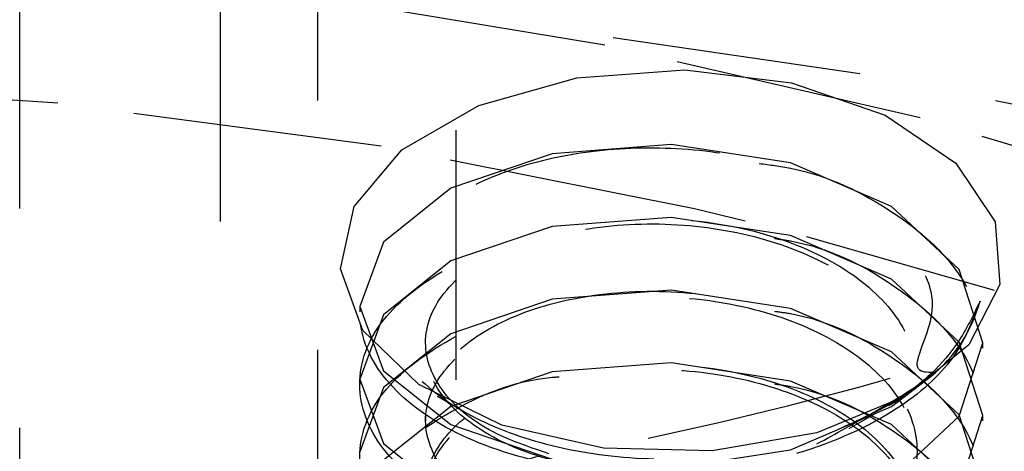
# Model space of a CAD drawing. Header units: inches. Extents: x 1907 to 2452, y -210 to -54.
# Tile 325 of 656: x 1992.687 to 1993.082, y -191.93 to -191.757. Entities that reach past the tile are written whole.
import ezdxf

# ---------------------------------------------------------------- set-up
doc = ezdxf.new("R2010")
doc.units = ezdxf.units.IN
doc.header["$LTSCALE"] = 0.5
doc.header["$MEASUREMENT"] = 0
doc.linetypes.add('HIDDEN', pattern=[0.22499999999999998, 0.15, -0.075])
doc.layers.add('SID-M-H', color=4, linetype='HIDDEN')

msp = doc.modelspace()

# ---------------------------------------------------------------- linework, layer by layer
at = {"layer": 'SID-M-H'}
for p, q in [((1992.862449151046, -192.5009024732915), (1992.862449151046, -190.8791758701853)), ((1992.767779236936, -190.9374530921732), (1992.767779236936, -192.1184513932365)), ((1992.806829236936, -191.4889392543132), (1992.806829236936, -192.819900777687)), ((1992.687449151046, -191.8322684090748), (1992.687449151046, -191.6118023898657)), ((1992.922149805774, -191.7667315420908), (1992.79125775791, -191.7451104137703)), ((1993.024489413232, -191.7782053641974), (1992.868070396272, -191.7553930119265)), ((1993.048581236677, -191.7958862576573), (1992.922149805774, -191.7667315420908)), ((1992.910915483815, -191.7798083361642), (1992.954300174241, -191.7766864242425)), ((1992.954300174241, -191.7766864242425), (1992.997090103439, -191.7818659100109)), ((1992.702688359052, -191.7900711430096), (1992.570586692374, -191.7808906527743)), ((1992.871637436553, -191.7908933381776), (1992.910915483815, -191.7798083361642)), ((1993.176932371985, -191.8086957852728), (1993.024489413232, -191.7782053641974)), ((1992.997090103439, -191.7818659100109), (1993.034648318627, -191.7947855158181)), ((1992.832351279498, -191.8073056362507), (1992.702688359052, -191.7900711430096)), ((1992.840722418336, -191.8087401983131), (1992.871637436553, -191.7908933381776)), ((1993.034648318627, -191.7947855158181), (1993.062904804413, -191.8140452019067)), ((1993.169254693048, -191.8322753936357), (1993.048581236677, -191.7958862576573)), ((1992.821520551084, -191.8314149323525), (1992.840722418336, -191.8087401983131)), ((1992.958106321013, -191.8323988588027), (1992.832351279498, -191.8073056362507)), ((1992.948811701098, -191.806647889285), (1992.900976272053, -191.8103181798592)), ((1992.996647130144, -191.8139634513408), (1992.948811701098, -191.806647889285)), ((1992.900976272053, -191.8103181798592), (1992.86042335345, -191.8241380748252)), ((1993.037200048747, -191.8314286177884), (1992.996647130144, -191.8139634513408)), ((1993.062904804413, -191.8140452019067), (1993.078797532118, -191.8375578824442)), ((1992.86042335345, -191.8241380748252), (1992.833326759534, -191.8457261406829)), ((1992.816112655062, -191.8564603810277), (1992.821520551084, -191.8314149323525)), ((1992.978422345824, -191.8372863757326), (1992.958106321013, -191.8323988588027)), ((1993.064296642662, -191.8566619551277), (1993.037200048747, -191.8314286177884)), ((1992.948811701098, -191.8358100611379), (1992.900976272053, -191.839480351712)), ((1992.996647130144, -191.8431256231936), (1992.948811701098, -191.8358100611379)), ((1992.900976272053, -191.839480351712), (1992.86042335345, -191.853300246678)), ((1993.078797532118, -191.8375578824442), (1993.080604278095, -191.8627755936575)), ((1993.037200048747, -191.8605907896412), (1992.996647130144, -191.8431256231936)), ((1993.078528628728, -191.8650664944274), (1993.003231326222, -191.8435877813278)), ((1992.833326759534, -191.8457261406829), (1992.823811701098, -191.8715183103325)), ((1992.86042335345, -191.853300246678), (1992.833326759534, -191.8748883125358)), ((1992.825084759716, -191.8811624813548), (1992.816112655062, -191.8564603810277)), ((1993.073811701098, -191.8860993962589), (1993.064296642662, -191.8566619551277)), ((1993.064296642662, -191.8858241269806), (1993.037200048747, -191.8605907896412)), ((1993.080604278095, -191.8627755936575), (1993.068129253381, -191.8869656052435)), ((1992.948811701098, -191.8649722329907), (1992.900976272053, -191.8686425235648)), ((1992.996647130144, -191.8722877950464), (1992.948811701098, -191.8649722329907)), ((1993.192253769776, -191.9049384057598), (1993.078528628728, -191.8650664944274)), ((1992.823811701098, -191.8715183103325), (1992.823811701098, -191.8736447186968)), ((1992.823811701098, -191.8715183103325), (1992.833326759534, -191.8973104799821)), ((1992.900976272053, -191.8686425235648), (1992.86042335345, -191.8824624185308)), ((1992.833326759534, -191.8748883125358), (1992.823811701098, -191.9006804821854)), ((1993.037200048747, -191.8897529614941), (1992.996647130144, -191.8722877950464)), ((1992.847464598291, -191.9028443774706), (1992.825084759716, -191.8811624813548)), ((1992.86042335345, -191.8824624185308), (1992.833326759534, -191.9040504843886)), ((1993.068129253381, -191.8869656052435), (1993.042724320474, -191.9075065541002)), ((1993.073811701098, -191.9152615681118), (1993.064296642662, -191.8858241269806)), ((1993.064296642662, -191.9155368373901), (1993.073811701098, -191.8860993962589)), ((1993.073811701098, -191.8882258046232), (1993.073811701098, -191.8860993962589)), ((1993.064296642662, -191.9149862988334), (1993.037200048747, -191.8897529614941)), ((1992.948811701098, -191.8941344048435), (1992.900976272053, -191.8978046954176)), ((1992.996647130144, -191.9014499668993), (1992.948811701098, -191.8941344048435)), ((1992.833326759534, -191.8973104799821), (1992.86042335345, -191.9188985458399)), ((1992.900976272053, -191.8978046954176), (1992.86042335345, -191.9116245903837)), ((1993.037200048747, -191.9116080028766), (1993.053009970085, -191.8995321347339)), ((1992.823811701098, -191.9006804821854), (1992.823811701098, -191.9028068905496)), ((1992.823811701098, -191.9006804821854), (1992.833326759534, -191.9264726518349)), ((1992.880826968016, -191.9191564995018), (1992.847464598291, -191.9028443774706)), ((1993.037200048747, -191.9189151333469), (1992.996647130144, -191.9014499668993)), ((1992.833326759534, -191.9040504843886), (1992.823811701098, -191.9298426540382)), ((1992.854883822, -191.9074977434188), (1992.865420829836, -191.9135826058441)), ((1993.042724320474, -191.9075065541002), (1993.007142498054, -191.9221725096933)), ((1993.036141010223, -191.9113082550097), (1993.042739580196, -191.9074977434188)), ((1992.996647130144, -191.9290731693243), (1993.037200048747, -191.9116080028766)), ((1992.86042335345, -191.9116245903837), (1992.833326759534, -191.9332126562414)), ((1992.850230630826, -191.9152615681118), (1992.850230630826, -191.917387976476)), ((1993.020207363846, -191.9205095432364), (1993.030434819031, -191.9146034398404)), ((1993.037200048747, -191.9407701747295), (1993.064296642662, -191.9155368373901)), ((1993.073811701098, -191.9444237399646), (1993.064296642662, -191.9149862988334)), ((1993.064296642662, -191.944699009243), (1993.073811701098, -191.9152615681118)), ((1993.073811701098, -191.917387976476), (1993.073811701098, -191.9152615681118)), ((1992.86042335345, -191.9188985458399), (1992.900976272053, -191.9327184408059)), ((1992.921556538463, -191.9283311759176), (1992.880826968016, -191.9191564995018)), ((1993.064296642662, -191.9441484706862), (1993.037200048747, -191.9189151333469)), ((1992.687449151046, -192.1406951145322), (1992.687449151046, -191.920229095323)), ((1993.007142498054, -191.9221725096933), (1992.965239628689, -191.9293741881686)), ((1992.833326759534, -191.9264726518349), (1992.86042335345, -191.9480607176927)), ((1992.965239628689, -191.9293741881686), (1992.921556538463, -191.9283311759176)), ((1992.948811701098, -191.93638873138), (1992.996647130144, -191.9290731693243))]:
    msp.add_line(p, q, dxfattribs=at)
for centre, radius, start, end in [((1992.61755686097, -190.4139022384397), 1.544390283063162, 282.0342843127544, 299.2140281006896), ((1992.66955806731, -190.4560854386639), 1.547775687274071, 283.818499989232, 301.5954590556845), ((1992.647331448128, -190.3945129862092), 1.612717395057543, 284.8570083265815, 299.3502693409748), ((1993.016024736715, -191.8539226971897), 0.0587207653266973, 309.0390055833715, 344.7544675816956)]:
    msp.add_arc(centre, radius, start, end, dxfattribs=at)
for points, knots in [([(1993.007249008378, -191.9266336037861), (1993.01477981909, -191.9225257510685), (1993.030016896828, -191.91421433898), (1993.063731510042, -191.8935507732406), (1993.040768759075, -191.9029079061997), (1993.057223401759, -191.8731491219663), (1993.048985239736, -191.8535743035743), (1993.032567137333, -191.8338579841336), (1993.005435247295, -191.8188911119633), (1992.971733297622, -191.8093845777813), (1992.934593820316, -191.8069579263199), (1992.89824319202, -191.8115040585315), (1992.866811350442, -191.8228379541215), (1992.843770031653, -191.8396408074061), (1992.831928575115, -191.8599655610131), (1992.833005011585, -191.8817318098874), (1992.846885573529, -191.9021372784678), (1992.872568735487, -191.9189784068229), (1992.907195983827, -191.9300662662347), (1992.947195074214, -191.9340057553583), (1992.98805367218, -191.9300021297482), (1993.026028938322, -191.9186373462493), (1993.044033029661, -191.9058886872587), (1993.053009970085, -191.8995321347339)], [0, 0, 0, 0, 0.04045667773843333, 0.08185593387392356, 0.137686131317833, 0.1814157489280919, 0.225220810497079, 0.2701500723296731, 0.3150604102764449, 0.3608534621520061, 0.4069769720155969, 0.4535258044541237, 0.5008538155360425, 0.5481757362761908, 0.5967032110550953, 0.6452149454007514, 0.6945225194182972, 0.7442459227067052, 0.7943146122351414, 0.845241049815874, 0.896135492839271, 0.948212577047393, 1, 1, 1, 1]), ([(1992.98411888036, -191.8141738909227), (1992.988342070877, -191.8147278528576), (1993.008690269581, -191.8173969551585), (1993.039282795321, -191.8327540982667), (1993.06736169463, -191.8579281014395), (1993.07705028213, -191.8882636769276), (1993.067307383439, -191.9183720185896), (1993.039500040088, -191.9442277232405), (1992.997892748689, -191.9620965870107), (1992.94881174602, -191.9695564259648), (1992.89973047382, -191.9657415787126), (1992.858123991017, -191.9515193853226), (1992.830313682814, -191.9293036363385), (1992.820581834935, -191.9028604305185), (1992.830229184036, -191.8760959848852), (1992.858461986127, -191.8548439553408), (1992.885910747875, -191.84265987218), (1992.90284233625, -191.8414581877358), (1992.903779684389, -191.8413916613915)], [0, 0, 0, 0, 0.01828867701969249, 0.08811859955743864, 0.1579485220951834, 0.2277784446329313, 0.2976083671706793, 0.3674382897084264, 0.4372682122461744, 0.5070981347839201, 0.5769280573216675, 0.6467579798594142, 0.7165879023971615, 0.7864178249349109, 0.8562477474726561, 0.9260776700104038, 0.9959075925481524, 1, 1, 1, 1]), ([(1993.072678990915, -191.8693636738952), (1993.069558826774, -191.8775788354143), (1993.063352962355, -191.8939184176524), (1993.036899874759, -191.9160638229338), (1992.997945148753, -191.9329464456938), (1992.948797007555, -191.9403902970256), (1992.899737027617, -191.9365832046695), (1992.858112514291, -191.9223459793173), (1992.830353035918, -191.9001826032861), (1992.820435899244, -191.8735449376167), (1992.830773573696, -191.8475059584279), (1992.851002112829, -191.8286156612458), (1992.870121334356, -191.8227781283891), (1992.875236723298, -191.8212162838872)], [0, 0, 0, 0, 0.08326251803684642, 0.1656053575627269, 0.2653502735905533, 0.3650951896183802, 0.4648401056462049, 0.5645850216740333, 0.6643299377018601, 0.7640748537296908, 0.8638197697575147, 0.9635646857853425, 1, 1, 1, 1]), ([(1992.899699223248, -191.9305877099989), (1992.892523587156, -191.9281580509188), (1992.87470662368, -191.9221252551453), (1992.85542653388, -191.906547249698), (1992.847647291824, -191.8861194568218), (1992.855368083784, -191.8655713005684), (1992.877288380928, -191.848457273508), (1992.910104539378, -191.8376204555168), (1992.948811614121, -191.8349988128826), (1992.987519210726, -191.8412660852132), (1993.02033380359, -191.8557463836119), (1993.042259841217, -191.8765124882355), (1993.049959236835, -191.9006804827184), (1993.042259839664, -191.9248484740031), (1993.020333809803, -191.9456145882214), (1992.987519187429, -191.9600948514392), (1992.948811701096, -191.9663622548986), (1992.910104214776, -191.9637401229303), (1992.877289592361, -191.9529051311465), (1992.855363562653, -191.9357842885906), (1992.847664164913, -191.9152615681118), (1992.855363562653, -191.8947388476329), (1992.877289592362, -191.8776180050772), (1992.910104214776, -191.8667830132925), (1992.948811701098, -191.8641608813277), (1992.987519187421, -191.8704282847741), (1993.020333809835, -191.8849085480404), (1993.042259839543, -191.9056746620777), (1993.049959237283, -191.9298426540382), (1993.042259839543, -191.9540106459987), (1993.020333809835, -191.9747767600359), (1992.987519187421, -191.9892570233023), (1992.948811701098, -191.9955244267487), (1992.910104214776, -191.9929022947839), (1992.877289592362, -191.9820673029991), (1992.855363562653, -191.9649464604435), (1992.847664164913, -191.9444237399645), (1992.855363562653, -191.9239010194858), (1992.877289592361, -191.9067801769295), (1992.910104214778, -191.8959451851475), (1992.948811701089, -191.8933230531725), (1992.987519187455, -191.899590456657), (1993.020333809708, -191.914070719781), (1993.042259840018, -191.9348368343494), (1993.049959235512, -191.9590048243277), (1993.042259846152, -191.9831728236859), (1993.020333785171, -192.0039389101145), (1992.987519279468, -192.0184192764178), (1992.948811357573, -192.024686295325), (1992.910105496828, -192.0220655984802), (1992.877284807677, -192.0112252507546), (1992.85538141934, -191.9941243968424), (1992.847597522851, -191.9735270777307), (1992.855612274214, -191.9532827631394), (1992.873232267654, -191.937861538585), (1992.890505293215, -191.932965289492), (1992.896616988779, -191.9312328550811)], [0, 0, 0, 0, 0.01266993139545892, 0.03145919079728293, 0.05024845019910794, 0.06903770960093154, 0.08782696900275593, 0.1066162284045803, 0.1254054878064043, 0.1441947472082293, 0.1629840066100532, 0.1817732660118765, 0.200562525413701, 0.2193517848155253, 0.2381410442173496, 0.256930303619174, 0.2757195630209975, 0.2945088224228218, 0.3132980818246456, 0.3320873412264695, 0.3508766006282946, 0.3696658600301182, 0.3884551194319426, 0.4072443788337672, 0.426033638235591, 0.444822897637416, 0.4636121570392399, 0.4824014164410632, 0.5011906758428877, 0.519979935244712, 0.5387691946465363, 0.5575584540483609, 0.5763477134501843, 0.5951369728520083, 0.6139262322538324, 0.6327154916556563, 0.6515047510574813, 0.6702940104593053, 0.6890832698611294, 0.7078725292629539, 0.7266617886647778, 0.7454510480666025, 0.7642403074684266, 0.7830295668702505, 0.8018188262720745, 0.8206080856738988, 0.8393973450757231, 0.8581866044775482, 0.8769758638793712, 0.895765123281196, 0.9145543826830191, 0.9333436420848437, 0.9521329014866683, 0.9709221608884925, 0.9897114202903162, 1, 1, 1, 1]), ([(1992.942007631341, -191.9380172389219), (1992.930315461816, -191.9373969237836), (1992.907004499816, -191.9361601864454), (1992.876656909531, -191.9252586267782), (1992.855356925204, -191.9087758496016), (1992.84766594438, -191.8882184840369), (1992.855363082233, -191.8677050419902), (1992.877289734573, -191.8505817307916), (1992.910104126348, -191.8397473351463), (1992.948811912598, -191.8371252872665), (1992.987518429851, -191.8433917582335), (1993.020336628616, -191.8578756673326), (1993.04224932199, -191.8786281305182), (1993.049998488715, -191.9028470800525), (1993.042113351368, -191.9268248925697), (1993.022466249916, -191.9466968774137), (1993.002448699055, -191.9543404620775), (1992.993702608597, -191.9576801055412)], [0, 0, 0, 0, 0.06272556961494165, 0.1250574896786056, 0.1935410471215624, 0.2620246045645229, 0.3305081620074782, 0.3989917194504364, 0.4674752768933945, 0.5359588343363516, 0.6044423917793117, 0.672925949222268, 0.7414095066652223, 0.8098930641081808, 0.8783766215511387, 0.9468601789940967, 1, 1, 1, 1]), ([(1992.990232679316, -191.8442710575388), (1992.99238475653, -191.8445730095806), (1993.010585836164, -191.8471267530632), (1993.039212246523, -191.8620431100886), (1993.067380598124, -191.887056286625), (1993.077045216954, -191.9174349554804), (1993.067308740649, -191.9475317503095), (1993.039499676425, -191.973390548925), (1992.997892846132, -191.9912585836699), (1992.94881171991, -191.9987186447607), (1992.899730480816, -191.9949037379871), (1992.858123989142, -191.9806815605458), (1992.830313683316, -191.9584658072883), (1992.8205818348, -191.9320226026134), (1992.830229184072, -191.905258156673), (1992.858461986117, -191.8840061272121), (1992.885910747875, -191.8718220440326), (1992.90284233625, -191.8706203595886), (1992.903779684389, -191.8705538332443)], [0, 0, 0, 0, 0.0094481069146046, 0.07990686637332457, 0.1503656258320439, 0.2208243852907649, 0.2912831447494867, 0.3617419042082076, 0.4322006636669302, 0.502659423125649, 0.5731181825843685, 0.6435769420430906, 0.7140357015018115, 0.7844944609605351, 0.8549532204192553, 0.9254119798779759, 0.9958707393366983, 1, 1, 1, 1]), ([(1992.900845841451, -191.9611312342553), (1992.893212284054, -191.959011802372), (1992.874349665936, -191.9537746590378), (1992.855549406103, -191.9377339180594), (1992.84761436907, -191.9174353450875), (1992.855376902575, -191.896852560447), (1992.877286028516, -191.8797478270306), (1992.910105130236, -191.8689084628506), (1992.948811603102, -191.8662877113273), (1992.987518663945, -191.8725539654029), (1993.020336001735, -191.8870374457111), (1993.042251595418, -191.9077918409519), (1993.049990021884, -191.9320034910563), (1993.042144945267, -191.9560085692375), (1993.021744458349, -191.9764012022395), (1993.000690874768, -191.9843730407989), (1992.990942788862, -191.988064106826)], [0, 0, 0, 0, 0.05019948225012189, 0.1240435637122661, 0.1978876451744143, 0.2717317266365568, 0.3455758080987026, 0.4194198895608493, 0.4932639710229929, 0.5671080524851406, 0.6409521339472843, 0.714796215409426, 0.7886402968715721, 0.8624843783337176, 0.936328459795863, 1, 1, 1, 1]), ([(1993.072678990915, -191.8693636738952), (1993.069985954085, -191.8749891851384), (1993.063135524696, -191.8892991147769), (1993.044046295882, -191.9081673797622), (1993.023841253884, -191.91721661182), (1993.015425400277, -191.9209858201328)], [0, 0, 0, 0, 0.2742893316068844, 0.6977252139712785, 1, 1, 1, 1]), ([(1992.990232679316, -191.8734332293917), (1992.992384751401, -191.8737351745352), (1993.010585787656, -191.8762888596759), (1993.039214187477, -191.8912078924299), (1993.06737369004, -191.9162091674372), (1993.077070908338, -191.9466316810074), (1993.0672128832, -191.9765649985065), (1993.040010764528, -192.0028854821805), (1993.011475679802, -192.0132527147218), (1992.997329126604, -192.0183923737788)], [0, 0, 0, 0, 0.02192056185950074, 0.1853919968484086, 0.3488634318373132, 0.512334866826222, 0.6758063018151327, 0.8392777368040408, 1, 1, 1, 1]), ([(1992.943948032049, -192.0256284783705), (1992.929269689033, -192.025166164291), (1992.898251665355, -192.024189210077), (1992.858143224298, -192.0096742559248), (1992.83030852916, -191.9876733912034), (1992.820583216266, -191.9611726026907), (1992.830228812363, -191.9344236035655), (1992.858462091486, -191.9131673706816), (1992.885910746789, -191.9009842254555), (1992.902842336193, -191.8997825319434), (1992.903779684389, -191.8997160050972)], [0, 0, 0, 0, 0.1291266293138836, 0.2728681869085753, 0.4166097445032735, 0.5603513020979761, 0.7040928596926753, 0.8478344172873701, 0.991575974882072, 1, 1, 1, 1]), ([(1992.903779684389, -191.9912578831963), (1992.895084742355, -191.9888737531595), (1992.875120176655, -191.983399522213), (1992.855511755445, -191.9669217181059), (1992.847624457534, -191.9465906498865), (1992.85537419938, -191.9260165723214), (1992.877286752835, -191.9089095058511), (1992.910104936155, -191.8980707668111), (1992.948811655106, -191.8954498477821), (1992.98751865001, -191.9017161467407), (1993.020336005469, -191.9161996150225), (1993.042251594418, -191.9369540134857), (1993.049990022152, -191.9611656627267), (1993.042144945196, -191.9851707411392), (1993.021744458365, -192.005563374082), (1993.000690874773, -192.0135352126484), (1992.990942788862, -192.0172262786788)], [0, 0, 0, 0, 0.05659016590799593, 0.129937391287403, 0.2032846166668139, 0.2766318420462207, 0.3499790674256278, 0.4233262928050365, 0.4966735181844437, 0.5700207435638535, 0.643367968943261, 0.7167151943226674, 0.7900624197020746, 0.8634096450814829, 0.9367568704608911, 0.9999999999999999, 0.9999999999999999, 0.9999999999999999, 0.9999999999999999]), ([(1992.990232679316, -191.9025954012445), (1992.99238475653, -191.9028973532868), (1993.010585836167, -191.905451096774), (1993.039212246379, -191.9203674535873), (1993.067380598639, -191.9453806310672), (1993.07704521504, -191.975759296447), (1993.067308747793, -192.005856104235), (1993.039499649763, -192.0317148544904), (1992.997892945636, -192.0495830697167), (1992.948811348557, -192.0570424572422), (1992.899731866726, -192.0532300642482), (1992.858118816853, -192.0389985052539), (1992.83033298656, -192.016817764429), (1992.820509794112, -191.9902438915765), (1992.830498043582, -191.9639671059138), (1992.855592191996, -191.9424923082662), (1992.881223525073, -191.9351910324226), (1992.892554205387, -191.9319634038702)], [0, 0, 0, 0, 0.009628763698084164, 0.08143476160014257, 0.1532407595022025, 0.2250467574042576, 0.2968527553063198, 0.3686587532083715, 0.4404647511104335, 0.5122707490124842, 0.5840767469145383, 0.6558827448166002, 0.7276887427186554, 0.7994947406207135, 0.8713007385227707, 0.9431067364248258, 1, 1, 1, 1])]:
    msp.add_open_spline(points, degree=3, knots=knots, dxfattribs=at)

doc.saveas('drawing.dxf')
